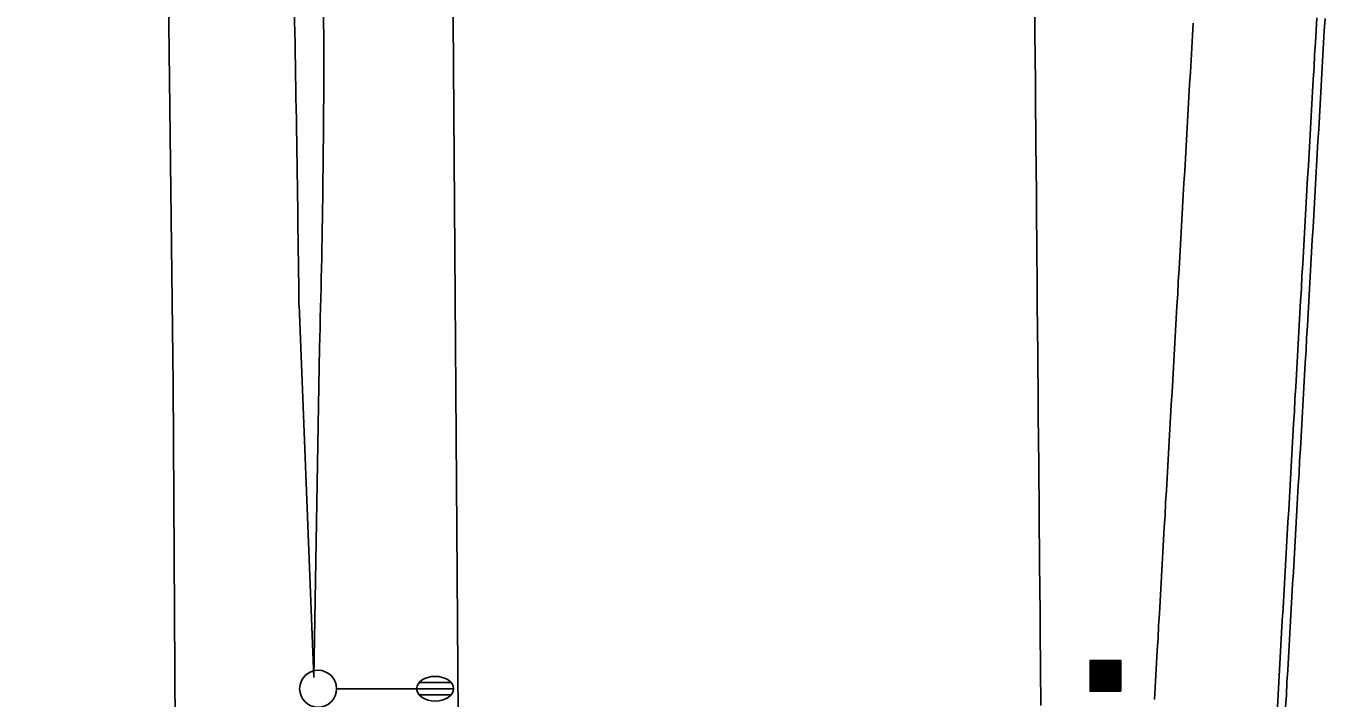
# Model space of a CAD drawing. Extents: x 2145380 to 2157287, y 139568 to 149130.
# Drawn here: x 2150821.7 to 2150927.2, y 140659.7 to 140714.3 of the extents above; entities that cross this region are included whole.
import ezdxf

# ---------------------------------------------------------------- set-up
doc = ezdxf.new("R2010")
doc.units = 0
for name, color, linetype in [('PR_PREVIOUSLY CONSTRUCTED', 7, 'Continuous'), ('TOPO_Asphalt', 7, 'Continuous'), ('TOPO_Light Pole', 7, 'Continuous'), ('TOPO_Misc', 7, 'Continuous'), ('TOPO_Wall Freestanding', 7, 'Continuous')]:
    doc.layers.add(name, color=color, linetype=linetype)

# ---------------------------------------------------------------- blocks, each defined once
blk = doc.blocks.new('LP')
at = {"layer": 'TOPO_Light Pole'}
blk.add_line((3.81, 0), (20.32, 0), dxfattribs=at)
for points in [[(20.32, 0), (27.94, 0)], [(20.32, 0), (23.5, 0)], [(20.83, 1.27), (27.43, 1.27)], [(20.83, 1.27), (23.5, 1.27)], [(23.71, 1.27), (27.43, 1.27)], [(23.71, 0), (27.94, 0)], [(20.83, -1.27), (27.43, -1.27)], [(20.83, -1.27), (23.5, -1.27)], [(23.71, -1.27), (27.43, -1.27)]]:
    blk.add_lwpolyline(points, dxfattribs=at)
blk.add_circle((0, 0), 3.81, dxfattribs=at)
blk.add_ellipse((24.13, 0), major_axis=(3.81, 0), ratio=0.666667, dxfattribs=at)
blk = doc.blocks.new('CB')
at = {"layer": 'TOPO_Misc'}
for p, q in [((-3.08, 2.99), (3.24, 2.99)), ((-3.08, 2.68), (3.24, 2.68)), ((-3.08, 2.36), (3.24, 2.36)), ((-3.08, 2.05), (3.24, 2.05)), ((-3.08, 1.73), (3.24, 1.73)), ((-3.08, 1.4), (3.24, 1.4)), ((-3.08, 1.1), (3.24, 1.1)), ((-3.08, 0.77), (3.24, 0.77)), ((-3.08, 0.46), (3.24, 0.46)), ((-3.08, 0.14), (3.24, 0.14)), ((-3.08, -0.17), (3.24, -0.17)), ((-3.08, -0.48), (3.24, -0.48)), ((-3.08, -0.8), (3.24, -0.8)), ((-3.08, -1.11), (3.26, -1.11)), ((-3.08, -1.43), (3.26, -1.43)), ((-3.08, -1.75), (3.26, -1.75)), ((-3.08, -2.07), (3.26, -2.07)), ((-3.08, -2.39), (3.26, -2.39)), ((-3.08, -2.7), (3.26, -2.7)), ((-3.08, -3.02), (3.26, -3.02))]:
    blk.add_line(p, q, dxfattribs=at)
blk.add_lwpolyline([(3.26, -3.29), (3.24, 3.05), (-3.09, 3.04), (-3.08, -3.3), (3.26, -3.29)], dxfattribs=at)

msp = doc.modelspace()

# ---------------------------------------------------------------- linework, layer by layer
at = {"layer": 'PR_PREVIOUSLY CONSTRUCTED'}
for points in [[(2150904.15, 140659.12), (2150904.14, 140660.12), (2150904.13, 140661.12), (2150904.12, 140662.13), (2150904.11, 140663.13), (2150904.1, 140664.13), (2150904.09, 140665.13), (2150904.08, 140666.14), (2150904.08, 140667.14), (2150904.07, 140668.14), (2150904.06, 140669.14), (2150904.05, 140670.14), (2150904.04, 140671.15), (2150904.03, 140672.15), (2150904.02, 140673.15), (2150904.01, 140674.15), (2150904, 140675.15), (2150904, 140676.16), (2150903.99, 140677.16), (2150903.98, 140678.16), (2150903.97, 140679.16), (2150903.96, 140680.17), (2150903.95, 140681.17), (2150903.94, 140682.17), (2150903.93, 140683.17), (2150903.93, 140684.17), (2150903.92, 140685.18), (2150903.91, 140686.18), (2150903.9, 140687.18), (2150903.89, 140688.18), (2150903.88, 140689.18), (2150903.87, 140690.19), (2150903.86, 140691.19), (2150903.86, 140692.19), (2150903.85, 140693.19), (2150903.84, 140694.19), (2150903.83, 140695.2), (2150903.82, 140696.2), (2150903.81, 140697.2), (2150903.8, 140698.2), (2150903.79, 140699.21), (2150903.79, 140700.21), (2150903.78, 140701.21), (2150903.77, 140702.21), (2150903.76, 140703.21), (2150903.75, 140704.22), (2150903.74, 140705.22), (2150903.73, 140706.22), (2150903.72, 140707.22), (2150903.72, 140708.22), (2150903.71, 140709.23), (2150903.7, 140710.23), (2150903.69, 140711.23), (2150903.68, 140712.23), (2150903.67, 140713.24), (2150903.66, 140714.24), (2150903.65, 140715.24)], [(2150913.37, 140659.59), (2150913.43, 140660.59), (2150913.48, 140661.59), (2150913.54, 140662.59), (2150913.6, 140663.59), (2150913.66, 140664.59), (2150913.71, 140665.58), (2150913.77, 140666.58), (2150913.83, 140667.58), (2150913.88, 140668.58), (2150913.94, 140669.58), (2150914, 140670.58), (2150914.06, 140671.57), (2150914.11, 140672.57), (2150914.17, 140673.57), (2150914.23, 140674.57), (2150914.28, 140675.57), (2150914.34, 140676.57), (2150914.4, 140677.56), (2150914.46, 140678.56), (2150914.51, 140679.56), (2150914.57, 140680.56), (2150914.63, 140681.56), (2150914.68, 140682.56), (2150914.74, 140683.55), (2150914.8, 140684.55), (2150914.86, 140685.55), (2150914.91, 140686.55), (2150914.97, 140687.55), (2150915.03, 140688.55), (2150915.09, 140689.54), (2150915.14, 140690.54), (2150915.2, 140691.54), (2150915.26, 140692.54), (2150915.31, 140693.54), (2150915.37, 140694.54), (2150915.43, 140695.53), (2150915.49, 140696.53), (2150915.54, 140697.53), (2150915.6, 140698.53), (2150915.66, 140699.53), (2150915.71, 140700.53), (2150915.77, 140701.52), (2150915.83, 140702.52), (2150915.89, 140703.52), (2150915.94, 140704.52), (2150916, 140705.52), (2150916.06, 140706.52), (2150916.11, 140707.51), (2150916.17, 140708.51), (2150916.23, 140709.51), (2150916.29, 140710.51), (2150916.34, 140711.51), (2150916.4, 140712.51), (2150916.46, 140713.5), (2150916.51, 140714.5)], [(2150923.35, 140659.02), (2150923.41, 140660.02), (2150923.47, 140661.02), (2150923.52, 140662.02), (2150923.58, 140663.01), (2150923.64, 140664.01), (2150923.7, 140665.01), (2150923.75, 140666.01), (2150923.81, 140667.01), (2150923.87, 140668.01), (2150923.93, 140669.01), (2150923.98, 140670), (2150924.04, 140671), (2150924.1, 140672), (2150924.15, 140673), (2150924.21, 140674), (2150924.27, 140675), (2150924.33, 140675.99), (2150924.38, 140676.99), (2150924.44, 140677.99), (2150924.5, 140678.99), (2150924.55, 140679.99), (2150924.61, 140680.99), (2150924.67, 140681.98), (2150924.73, 140682.98), (2150924.78, 140683.98), (2150924.84, 140684.98), (2150924.9, 140685.98), (2150924.95, 140686.98), (2150925.01, 140687.97), (2150925.07, 140688.97), (2150925.13, 140689.97), (2150925.18, 140690.97), (2150925.24, 140691.97), (2150925.3, 140692.97), (2150925.35, 140693.96), (2150925.41, 140694.96), (2150925.47, 140695.96), (2150925.53, 140696.96), (2150925.58, 140697.96), (2150925.64, 140698.96), (2150925.7, 140699.95), (2150925.75, 140700.95), (2150925.81, 140701.95), (2150925.87, 140702.95), (2150925.93, 140703.95), (2150925.98, 140704.95), (2150926.04, 140705.94), (2150926.1, 140706.94), (2150926.16, 140707.94), (2150926.21, 140708.94), (2150926.27, 140709.94), (2150926.33, 140710.94), (2150926.38, 140711.93), (2150926.44, 140712.93), (2150926.5, 140713.93), (2150926.56, 140714.93)], [(2150924.02, 140658.98), (2150924.08, 140659.98), (2150924.13, 140660.98), (2150924.19, 140661.98), (2150924.25, 140662.98), (2150924.3, 140663.98), (2150924.36, 140664.97), (2150924.42, 140665.97), (2150924.48, 140666.97), (2150924.53, 140667.97), (2150924.59, 140668.97), (2150924.65, 140669.97), (2150924.71, 140670.96), (2150924.76, 140671.96), (2150924.82, 140672.96), (2150924.88, 140673.96), (2150924.93, 140674.96), (2150924.99, 140675.96), (2150925.05, 140676.95), (2150925.11, 140677.95), (2150925.16, 140678.95), (2150925.22, 140679.95), (2150925.28, 140680.95), (2150925.33, 140681.95), (2150925.39, 140682.94), (2150925.45, 140683.94), (2150925.51, 140684.94), (2150925.56, 140685.94), (2150925.62, 140686.94), (2150925.68, 140687.94), (2150925.73, 140688.93), (2150925.79, 140689.93), (2150925.85, 140690.93), (2150925.91, 140691.93), (2150925.96, 140692.93), (2150926.02, 140693.93), (2150926.08, 140694.92), (2150926.13, 140695.92), (2150926.19, 140696.92), (2150926.25, 140697.92), (2150926.31, 140698.92), (2150926.36, 140699.92), (2150926.42, 140700.91), (2150926.48, 140701.91), (2150926.53, 140702.91), (2150926.59, 140703.91), (2150926.65, 140704.91), (2150926.71, 140705.91), (2150926.76, 140706.9), (2150926.82, 140707.9), (2150926.88, 140708.9), (2150926.94, 140709.9), (2150926.99, 140710.9), (2150927.05, 140711.9), (2150927.11, 140712.9), (2150927.16, 140713.89), (2150927.22, 140714.89)]]:
    msp.add_lwpolyline(points, dxfattribs=at)
at = {"layer": 'TOPO_Asphalt'}
for points in [[(2150821.74, 142022.81), (2150822.6, 141924.11), (2150823.4, 141840.3), (2150824.46, 141743.43), (2150824.43, 141718.01), (2150825.36, 141619.27), (2150826.28, 141508.38), (2150827.55, 141400.88), (2150828.09, 141297.65), (2150829.48, 141180.83), (2150830.52, 141066.62), (2150831.25, 140944.43), (2150832.35, 140818.34), (2150832.8, 140757.25), (2150833.69, 140685.2), (2150834.1, 140611.06), (2150834.93, 140533.54), (2150835.64, 140459.77), (2150835.84, 140413.05), (2150836.06, 140385.7)], [(2150859.02, 140385.99), (2150858.78, 140412.6), (2150858.28, 140487.71), (2150857.41, 140578.02), (2150856.78, 140665.91), (2150856.24, 140741.15), (2150855.77, 140780.78)]]:
    msp.add_lwpolyline(points, dxfattribs=at)
at = {"layer": 'TOPO_Wall Freestanding'}
for p, q in [((2150843.92, 140691.62), (2150845.1, 140661.38)), ((2150845.1, 140661.38), (2150845.56, 140688.17))]:
    msp.add_line(p, q, dxfattribs=at)
for centre, radius, start, end in [((2146981.65, 140644.09), 3862.55, 0.70511, 1.12549), ((2150752.86, 140714.16), 93.05, 359.9025, 3.3107), ((2150022.63, 140712.17), 823.29, 358.3292, 0.127)]:
    msp.add_arc(centre, radius, start, end, dxfattribs=at)

# ---------------------------------------------------------------- block references
at = {"layer": 'TOPO_Light Pole', "xscale": 0.39370000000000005, "yscale": 0.3937000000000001}
msp.add_blockref('LP', (2150845.46, 140660.48), dxfattribs=at)
at = {"layer": 'TOPO_Misc', "xscale": 0.39370000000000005, "yscale": 0.3937000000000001}
msp.add_blockref('CB', (2150909.36, 140661.57), dxfattribs=at)

doc.saveas('drawing.dxf')
